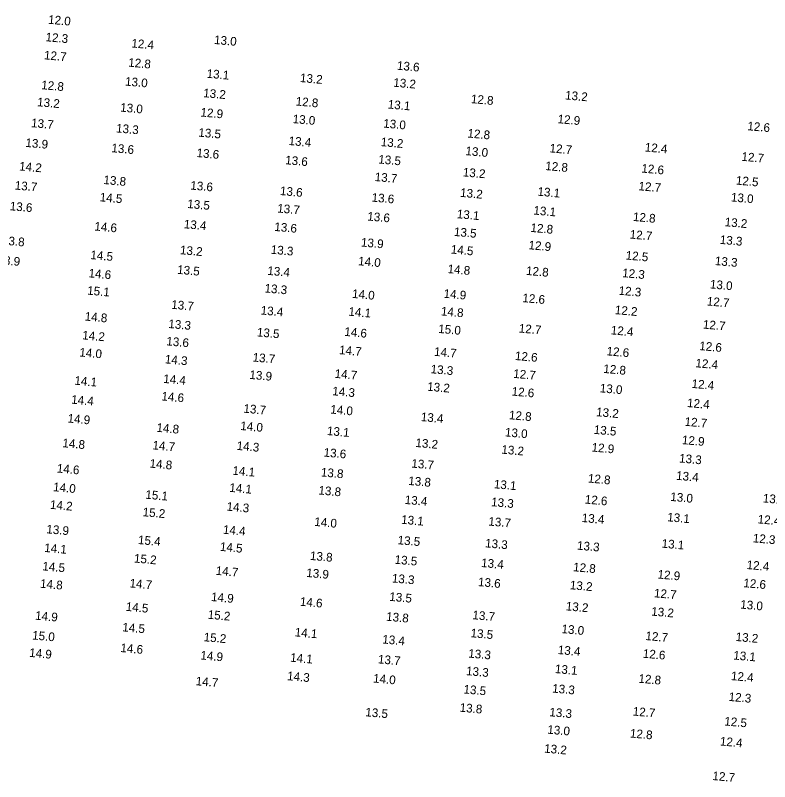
# Model space of a CAD drawing. Extents: x 1023796 to 1112670, y 656573 to 837340.
# Drawn here: x 1059206.8 to 1059641.9, y 742443.9 to 742886 of the extents above; entities that cross this region are included whole.
import ezdxf

# ---------------------------------------------------------------- set-up
doc = ezdxf.new("R2010")
doc.units = 0
doc.layers.add('V-TOPO-SOUN', color=7, linetype='Continuous')

msp = doc.modelspace()

# ---------------------------------------------------------------- texts
at = {"layer": 'V-TOPO-SOUN'}
for s, p in [('12.0 ', (1059225.55, 742881.19)), ('12.3 ', (1059224.06, 742871.11)), ('13.0 ', (1059321.28, 742869.52)), ('12.4 ', (1059273.58, 742867.53)), ('12.7 ', (1059223.19, 742860.68)), ('12.8 ', (1059271.76, 742856.46)), ('13.6 ', (1059426.75, 742854.67)), ('13.1 ', (1059316.99, 742850.04)), ('13.2 ', (1059370.84, 742847.57)), ('12.8 ', (1059221.59, 742843.45)), ('13.0 ', (1059269.94, 742845.53)), ('13.2 ', (1059424.66, 742844.88)), ('13.2 ', (1059315.01, 742838.85)), ('13.2 ', (1059523.76, 742837.55)), ('13.2 ', (1059219.22, 742833.63)), ('12.8 ', (1059368.37, 742834.04)), ('12.8 ', (1059469.44, 742835.41)), ('13.0 ', (1059267.13, 742830.52)), ('13.1 ', (1059421.48, 742832.3)), ('12.9 ', (1059313.45, 742827.7)), ('13.0 ', (1059366.61, 742823.89)), ('12.9 ', (1059519.42, 742823.83)), ('13.7 ', (1059215.75, 742821.55)), ('13.0 ', (1059418.85, 742821.3)), ('12.6 ', (1059628.9, 742819.77)), ('13.3 ', (1059264.76, 742818.52)), ('13.5 ', (1059312.21, 742816.07)), ('12.8 ', (1059467.44, 742815.58)), ('13.4 ', (1059364.26, 742811.25)), ('13.2 ', (1059417.43, 742810.61)), ('13.9 ', (1059212.47, 742810.15)), ('13.6 ', (1059262.05, 742807.1)), ('12.7 ', (1059514.79, 742807.01)), ('12.4 ', (1059569.72, 742807.53)), ('13.6 ', (1059311.18, 742804.31)), ('13.0 ', (1059466.29, 742805.41)), ('12.7 ', (1059625.49, 742802.15)), ('13.6 ', (1059362.31, 742800.15)), ('13.5 ', (1059416.02, 742800.6)), ('14.2 ', (1059208.85, 742796.59)), ('13.2 ', (1059464.77, 742793.16)), ('12.8 ', (1059512.34, 742796.8)), ('12.6 ', (1059567.78, 742795.36)), ('13.8 ', (1059257.48, 742788.74)), ('13.7 ', (1059413.94, 742790.46)), ('12.5 ', (1059622.28, 742788.42)), ('13.7 ', (1059206.29, 742785.55)), ('13.6 ', (1059307.59, 742785.54)), ('12.7 ', (1059566.09, 742785.14)), ('13.6 ', (1059359.3, 742782.39)), ('13.2 ', (1059463.21, 742781.34)), ('13.1 ', (1059507.86, 742782.01)), ('14.5 ', (1059255.33, 742778.76)), ('13.5 ', (1059305.82, 742774.91)), ('13.6 ', (1059412.17, 742778.6)), ('13.0 ', (1059619.42, 742778.72)), ('13.6 ', (1059203.43, 742773.61)), ('13.7 ', (1059357.72, 742772.32)), ('13.1 ', (1059505.5, 742771.14)), ('13.6 ', (1059409.67, 742767.7)), ('13.1 ', (1059461.31, 742769.03)), ('12.8 ', (1059562.9, 742767.45)), ('14.6 ', (1059252.23, 742761.94)), ('13.4 ', (1059303.83, 742763.22)), ('13.6 ', (1059356.04, 742761.68)), ('13.2 ', (1059615.82, 742764.41)), ('13.5 ', (1059459.64, 742758.8)), ('12.8 ', (1059503.8, 742761.12)), ('12.7 ', (1059561.04, 742757.29)), ('13.8 ', (1059198.94, 742753.8)), ('13.3 ', (1059613, 742754.21)), ('13.3 ', (1059353.99, 742748.52)), ('13.9 ', (1059406.01, 742752.71)), ('14.5 ', (1059457.84, 742748.64)), ('12.9 ', (1059502.67, 742751.12)), ('14.5 ', (1059249.95, 742745.44)), ('13.2 ', (1059301.63, 742748.27)), ('12.5 ', (1059558.7, 742745.18)), ('13.9 ', (1059196.37, 742742.58)), ('14.0 ', (1059404.38, 742741.89)), ('13.3 ', (1059610.15, 742742)), ('13.5 ', (1059299.98, 742736.95)), ('13.4 ', (1059352.02, 742736.34)), ('14.8 ', (1059455.98, 742737.37)), ('12.8 ', (1059501.24, 742736.32)), ('14.6 ', (1059248.88, 742734.92)), ('12.3 ', (1059556.7, 742735.03)), ('13.0 ', (1059607.3, 742728.54)), ('15.1 ', (1059248.09, 742724.93)), ('13.3 ', (1059350.39, 742726.2)), ('14.0 ', (1059400.87, 742723.05)), ('14.9 ', (1059453.69, 742723.14)), ('12.3 ', (1059554.65, 742724.87)), ('12.6 ', (1059499.12, 742720.62)), ('12.7 ', (1059605.5, 742718.7)), ('13.7 ', (1059296.58, 742716.79)), ('13.4 ', (1059348.18, 742713.48)), ('14.8 ', (1059452.15, 742712.96)), ('12.2 ', (1059552.45, 742713.69)), ('14.8 ', (1059246.66, 742709.98)), ('14.1 ', (1059398.8, 742712.79)), ('13.3 ', (1059294.9, 742705.69)), ('12.7 ', (1059603.24, 742705.36)), ('13.5 ', (1059345.97, 742700.85)), ('14.6 ', (1059396.42, 742701.16)), ('15.0 ', (1059450.58, 742702.84)), ('12.7 ', (1059497.03, 742703.09)), ('12.4 ', (1059550.12, 742702.03)), ('14.2 ', (1059245.24, 742699.15)), ('13.6 ', (1059293.74, 742695.69)), ('12.6 ', (1059601.16, 742692.95)), ('14.0 ', (1059243.56, 742689.28)), ('14.7 ', (1059393.39, 742690.62)), ('14.7 ', (1059448.17, 742689.65)), ('12.6 ', (1059494.83, 742687.23)), ('12.6 ', (1059547.69, 742689.93)), ('14.3 ', (1059292.9, 742685.3)), ('13.7 ', (1059343.51, 742686.36)), ('12.4 ', (1059598.95, 742683.04)), ('13.3 ', (1059446.2, 742679.58)), ('12.8 ', (1059545.81, 742679.78)), ('14.4 ', (1059291.97, 742674.01)), ('13.9 ', (1059341.68, 742676.33)), ('14.7 ', (1059390.84, 742676.94)), ('12.7 ', (1059493.83, 742676.93)), ('14.1 ', (1059240.75, 742672.99)), ('13.2 ', (1059444.21, 742669.51)), ('12.4 ', (1059596.73, 742671.14)), ('14.3 ', (1059389.47, 742666.9)), ('12.6 ', (1059492.95, 742666.71)), ('13.0 ', (1059543.78, 742668.59)), ('14.4 ', (1059238.87, 742662.05)), ('14.6 ', (1059290.92, 742663.92)), ('12.4 ', (1059594.12, 742660.1)), ('13.7 ', (1059338.24, 742656.84)), ('14.0 ', (1059388.32, 742656.36)), ('14.9 ', (1059236.76, 742651.16)), ('13.4 ', (1059440.54, 742651.99)), ('12.8 ', (1059491.39, 742653.07)), ('13.2 ', (1059541.67, 742654.83)), ('14.0 ', (1059336.42, 742646.85)), ('12.7 ', (1059592.7, 742649.29)), ('14.8 ', (1059288.07, 742645.82)), ('13.1 ', (1059386.39, 742643.94)), ('13.0 ', (1059489.07, 742643.17)), ('13.5 ', (1059540.31, 742644.63)), ('12.9 ', (1059591.15, 742638.71)), ('14.8 ', (1059233.79, 742636.93)), ('14.7 ', (1059285.77, 742635.69)), ('14.3 ', (1059334.31, 742635.37)), ('13.2 ', (1059437.44, 742637.07)), ('12.9 ', (1059539.05, 742634.44)), ('13.6 ', (1059384.48, 742631.51)), ('13.2 ', (1059487.03, 742633.21)), ('14.8 ', (1059284.09, 742625.15)), ('13.7 ', (1059435.09, 742625.16)), ('13.3 ', (1059589.52, 742628.13)), ('14.6 ', (1059230.57, 742622.32)), ('14.1 ', (1059331.9, 742621.05)), ('13.8 ', (1059382.89, 742620.08)), ('12.8 ', (1059536.92, 742616.55)), ('13.4 ', (1059587.79, 742618.13)), ('14.0 ', (1059228.43, 742611.57)), ('13.8 ', (1059433.3, 742615.16)), ('13.1 ', (1059482.68, 742613.23)), ('15.1 ', (1059281.66, 742607.21)), ('14.1 ', (1059330.07, 742611.19)), ('13.8 ', (1059381.49, 742609.67)), ('13.4 ', (1059431.25, 742604.19)), ('13.3 ', (1059481.1, 742602.92)), ('12.6 ', (1059535.12, 742604.42)), ('13.0 ', (1059584.45, 742605.94)), ('13.3 ', (1059637.81, 742605.09)), ('14.2 ', (1059226.63, 742601.4)), ('14.3 ', (1059328.51, 742600.34)), ('15.2 ', (1059280.08, 742597.11)), ('13.4 ', (1059533.36, 742593.77)), ('13.1 ', (1059582.67, 742594.19)), ('14.0 ', (1059379.09, 742591.53)), ('13.1 ', (1059429.2, 742592.77)), ('13.7 ', (1059479.5, 742591.72)), ('12.4 ', (1059634.85, 742592.99)), ('13.9 ', (1059224.53, 742587.26)), ('14.4 ', (1059326.4, 742587.01)), ('15.4 ', (1059277.4, 742581.06)), ('13.5 ', (1059427.15, 742580.95)), ('12.3 ', (1059632.04, 742582.06)), ('14.1 ', (1059223.31, 742576.51)), ('14.5 ', (1059324.65, 742577.14)), ('13.3 ', (1059477.62, 742579.17)), ('13.3 ', (1059530.62, 742577.83)), ('13.1 ', (1059579.45, 742578.98)), ('13.8 ', (1059376.59, 742571.91)), ('15.2 ', (1059275.07, 742570.41)), ('13.5 ', (1059425.42, 742569.7)), ('13.4 ', (1059475.33, 742567.81)), ('14.5 ', (1059222.24, 742565.89)), ('14.7 ', (1059322.24, 742563.31)), ('12.8 ', (1059528.39, 742565.38)), ('12.4 ', (1059628.48, 742566.65)), ('13.9 ', (1059374.46, 742562.08)), ('13.3 ', (1059423.84, 742558.92)), ('12.9 ', (1059577.09, 742561.17)), ('14.8 ', (1059220.92, 742555.86)), ('14.7 ', (1059272.53, 742556.06)), ('13.6 ', (1059473.54, 742556.81)), ('13.2 ', (1059526.5, 742554.99)), ('12.6 ', (1059626.59, 742556.2)), ('12.7 ', (1059575.03, 742550.36)), ('14.9 ', (1059319.56, 742548.19)), ('14.6 ', (1059370.8, 742545.47)), ('13.5 ', (1059422.35, 742548.31)), ('14.5 ', (1059270.34, 742542.53)), ('13.2 ', (1059524.17, 742542.82)), ('13.0 ', (1059624.8, 742543.83)), ('14.9 ', (1059218.07, 742537.43)), ('15.2 ', (1059317.64, 742537.97)), ('13.8 ', (1059420.53, 742536.83)), ('13.7 ', (1059470.31, 742537.71)), ('13.2 ', (1059573.46, 742539.79)), ('14.5 ', (1059268.35, 742530.71)), ('14.1 ', (1059367.83, 742527.81)), ('13.5 ', (1059469.23, 742527.31)), ('13.0 ', (1059521.7, 742529.69)), ('15.0 ', (1059216.35, 742526.02)), ('15.2 ', (1059315.29, 742524.99)), ('13.4 ', (1059418.31, 742523.72)), ('12.7 ', (1059570.11, 742525.68)), ('13.2 ', (1059622.14, 742525.14)), ('14.6 ', (1059267.27, 742518.77)), ('14.9 ', (1059214.63, 742515.98)), ('14.9 ', (1059313.4, 742514.5)), ('13.3 ', (1059467.91, 742515.57)), ('13.4 ', (1059519.55, 742517.61)), ('12.6 ', (1059568.57, 742515.48)), ('13.1 ', (1059620.77, 742514.47)), ('14.1 ', (1059365.18, 742513.2)), ('13.7 ', (1059415.81, 742512.24)), ('13.3 ', (1059466.65, 742505.45)), ('13.1 ', (1059517.88, 742506.65)), ('14.3 ', (1059363.41, 742502.54)), ('14.0 ', (1059413, 742501.19)), ('12.8 ', (1059566.08, 742501.06)), ('12.4 ', (1059619.46, 742502.59)), ('14.7 ', (1059310.69, 742499.61)), ('13.5 ', (1059465.16, 742494.89)), ('13.3 ', (1059516.31, 742495.38)), ('12.3 ', (1059618.1, 742490.57)), ('13.8 ', (1059462.95, 742484.35)), ('13.5 ', (1059408.53, 742481.7)), ('13.3 ', (1059514.68, 742481.72)), ('12.7 ', (1059562.78, 742482.14)), ('12.5 ', (1059615.6, 742476.42)), ('13.0 ', (1059513.52, 742471.68)), ('12.8 ', (1059561.17, 742469.47)), ('12.4 ', (1059613.07, 742464.88)), ('13.2 ', (1059511.69, 742460.74)), ('12.7 ', (1059608.75, 742444.92))]:
    msp.add_text(s, height=5, rotation=355, dxfattribs=at).set_placement(p)

doc.saveas('drawing.dxf')
